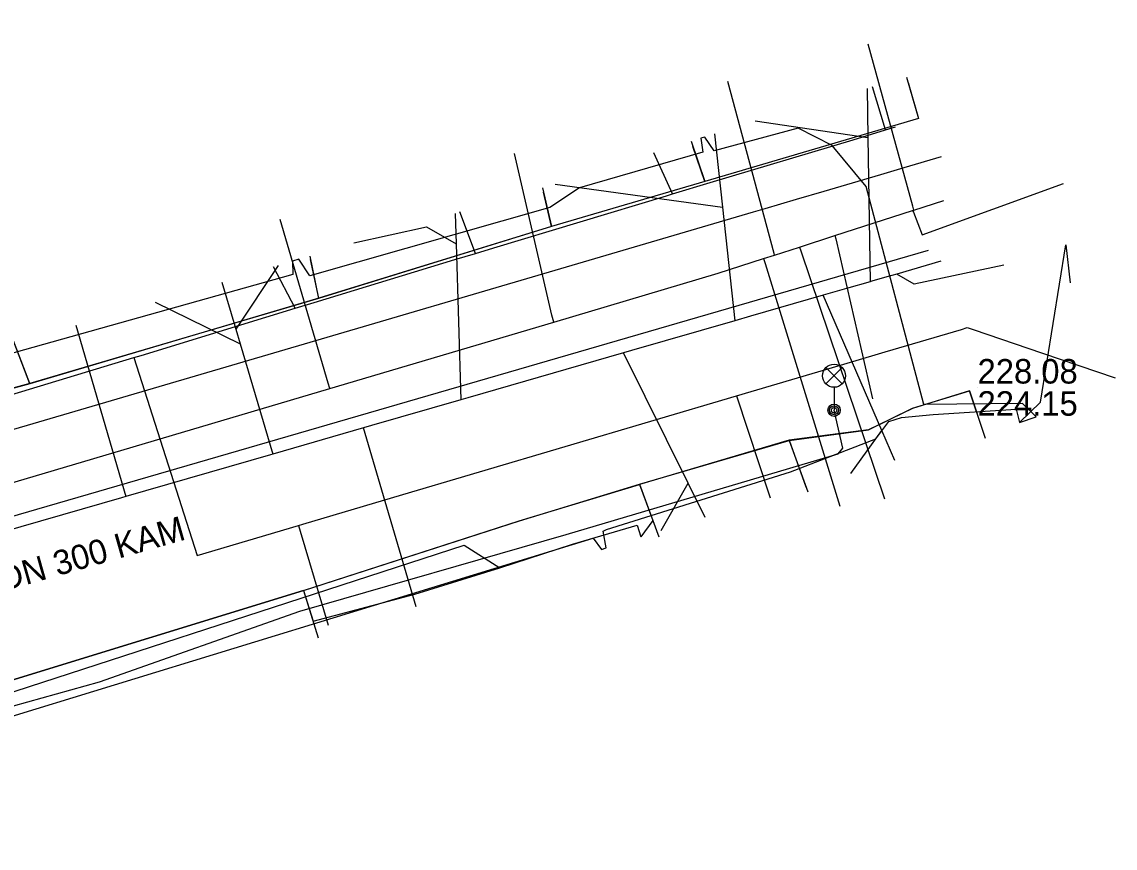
# Model space of a CAD drawing. Extents: x -595540 to -593988, y -1160850 to -1159202.
# Drawn here: x -595194.66 to -595158.96, y -1160573.98 to -1160547.02 of the extents above; entities that cross this region are included whole.
import ezdxf

# ---------------------------------------------------------------- set-up
doc = ezdxf.new("R2010")
doc.units = 0
for name, color, linetype in [('BVK-JEDNOTNA_popisy', 7, 'Continuous'), ('BVK-JEDNOTNA_trasa sítě', 7, 'Continuous'), ('BVK-KANALIZACE_ vyřazená trasa sítě', 7, 'Continuous'), ('BVK-VODOVOD_trasa sítě', 7, 'Continuous'), ('BVK-VODOVOD_trasa zrušené sítě', 7, 'Continuous'), ('CETIN_kabel podzemní', 7, 'Continuous'), ('DESTOVA_trasa neprovozované sítě', 7, 'Continuous'), ('DSP-SDEL-VODAFONE_kabel', 7, 'Continuous'), ('EON-NN_kabel', 7, 'Continuous'), ('EON-NN_kabel nadzemní', 7, 'Continuous'), ('INNOGY-STL_trasa sítě', 7, 'Continuous'), ('JEDNOTNA_trasa neprovozované sítě', 7, 'Continuous'), ('TSB_kabel VO', 7, 'Continuous'), ('TSB_lampy VO', 7, 'Continuous')]:
    doc.layers.add(name, color=color, linetype=linetype)

msp = doc.modelspace()

# ---------------------------------------------------------------- linework, layer by layer
at = {"layer": 'BVK-JEDNOTNA_popisy'}
msp.add_line((-595163.453, -1160558.944), (-595163.453, -1160558.944), dxfattribs=at)
at = {"layer": 'BVK-JEDNOTNA_trasa sítě'}
msp.add_lwpolyline([(-595164.65, -1160554.83), (-595166.086, -1160555.245), (-595166.413, -1160555.339), (-595166.908, -1160555.481), (-595166.958, -1160555.495), (-595167.728, -1160555.717), (-595168.492, -1160555.937), (-595170.873, -1160556.623), (-595171.38, -1160556.769), (-595174.751, -1160557.743), (-595175.02, -1160557.82), (-595180.096, -1160559.285), (-595180.326, -1160559.351), (-595183.241, -1160560.191), (-595183.502, -1160560.266), (-595186.465, -1160561.121), (-595186.538, -1160561.142), (-595191.27, -1160562.506), (-595191.408, -1160562.546), (-595199.922, -1160565.001), (-595200.251, -1160565.096), (-595205.202, -1160566.524), (-595205.615, -1160566.643), (-595207.95, -1160567.316)], dxfattribs=at)
at = {"layer": 'BVK-KANALIZACE_ vyřazená trasa sítě'}
msp.add_line((-595165.069, -1160554.48), (-595208.758, -1160567.158), dxfattribs=at)
at = {"layer": 'BVK-VODOVOD_trasa sítě'}
for points in [[(-595165.529, -1160553.156), (-595165.57, -1160553.03), (-595167.028, -1160547.738)], [(-595170.082, -1160554.627), (-595170.099, -1160554.57), (-595171.607, -1160548.966)], [(-595177.294, -1160556.814), (-595177.359, -1160556.59), (-595178.569, -1160551.31)], [(-595165.574, -1160553.171), (-595165.55, -1160553.23), (-595165.26, -1160553.96), (-595160.641, -1160552.293)], [(-595204.22, -1160565.07), (-595194.88, -1160562.03), (-595184.61, -1160558.98), (-595177.294, -1160556.814), (-595171.92, -1160555.22), (-595170.441, -1160554.743), (-595170.082, -1160554.627), (-595169.27, -1160554.364), (-595168.115, -1160553.991), (-595165.574, -1160553.171), (-595165.529, -1160553.156), (-595164.55, -1160552.84)], [(-595184.61, -1160558.98), (-595184.66, -1160558.81), (-595186.224, -1160553.463)], [(-595168.115, -1160553.991), (-595168.08, -1160554.1), (-595166.879, -1160559.319)], [(-595169.27, -1160554.364), (-595169.229, -1160554.49), (-595166.489, -1160562.587)], [(-595170.441, -1160554.743), (-595170.389, -1160554.9), (-595167.953, -1160562.816)]]:
    msp.add_lwpolyline(points, dxfattribs=at)
at = {"layer": 'BVK-VODOVOD_trasa zrušené sítě'}
msp.add_lwpolyline([(-595207.24, -1160566.05), (-595203.697, -1160563.135), (-595203.198, -1160562.743), (-595195.295, -1160560.421), (-595185.063, -1160557.415), (-595177.434, -1160555.174), (-595170.773, -1160553.217), (-595170.391, -1160553.105), (-595169.364, -1160552.803), (-595168.463, -1160552.538), (-595166.606, -1160551.993), (-595165.844, -1160551.769), (-595164.631, -1160551.413)], dxfattribs=at)
at = {"layer": 'CETIN_kabel podzemní'}
for points in [[(-595165.77, -1160548.82), (-595165.38, -1160550.17), (-595172.36, -1160552.22)], [(-595194.4, -1160558.82), (-595195.36, -1160556.32), (-595195.68, -1160555.25), (-595196.63, -1160551.34), (-595197.56, -1160550.14), (-595198.11, -1160549.84)], [(-595172.81, -1160550.91), (-595172.36, -1160552.22)], [(-595172.36, -1160552.22), (-595177.37, -1160553.69)], [(-595177.66, -1160552.43), (-595177.37, -1160553.69)], [(-595177.37, -1160553.69), (-595184.97, -1160556.04)], [(-595185.26, -1160554.66), (-595184.97, -1160556.04)], [(-595184.97, -1160556.04), (-595194.4, -1160558.82)], [(-595194.4, -1160558.82), (-595205.63, -1160561.87)], [(-595163.72, -1160559.06), (-595165.58, -1160559.63), (-595167.01, -1160560.33), (-595169.61, -1160560.67)], [(-595163.24, -1160560.48), (-595163.72, -1160559.06)], [(-595169.61, -1160560.67), (-595174.49, -1160562.11)], [(-595169.61, -1160560.67), (-595169.06, -1160562.19)], [(-595185.47, -1160565.57), (-595178.42, -1160563.3), (-595174.49, -1160562.11)], [(-595174.49, -1160562.11), (-595174.057, -1160563.287)], [(-595176.675, -1160564.059), (-595174.567, -1160563.441), (-595174.45, -1160563.824)], [(-595174.057, -1160563.287), (-595174.45, -1160563.824)], [(-595202.33, -1160571.62), (-595199.04, -1160569.78), (-595198.44, -1160570.01), (-595180.22, -1160564.09), (-595179.056, -1160564.835)], [(-595179.056, -1160564.835), (-595176.675, -1160564.059)], [(-595181.826, -1160565.698), (-595179.056, -1160564.835)], [(-595185.47, -1160565.57), (-595195.46, -1160568.64)], [(-595185.47, -1160565.57), (-595185.15, -1160566.578)], [(-595185.15, -1160566.578), (-595181.826, -1160565.698)]]:
    msp.add_lwpolyline(points, dxfattribs=at)
at = {"layer": 'DESTOVA_trasa neprovozované sítě'}
for p, q in [((-595170.71, -1160550.25), (-595167.034, -1160550.791)), ((-595177.25, -1160552.31), (-595171.785, -1160553.057)), ((-595186.293, -1160554.965), (-595187.677, -1160557.047)), ((-595190.31, -1160556.16), (-595187.534, -1160557.526)), ((-595167.59, -1160561.75), (-595166.576, -1160560.349)), ((-595173.78, -1160563.62), (-595172.902, -1160562.067))]:
    msp.add_line(p, q, dxfattribs=at)
msp.add_lwpolyline([(-595183.82, -1160554.23), (-595181.45, -1160553.703), (-595180.482, -1160554.264)], dxfattribs=at)
at = {"layer": 'DSP-SDEL-VODAFONE_kabel'}
for p, q in [((-595172.362, -1160552.221), (-595172.746, -1160551.084)), ((-595177.369, -1160553.689), (-595177.628, -1160552.576)), ((-595184.969, -1160556.037), (-595185.234, -1160554.771)), ((-595169.605, -1160560.673), (-595169, -1160562.355)), ((-595174.489, -1160562.105), (-595173.857, -1160563.817)), ((-595185.466, -1160565.571), (-595184.983, -1160567.119))]:
    msp.add_line(p, q, dxfattribs=at)
for points in [[(-595194.4, -1160558.824), (-595206.365, -1160562.072), (-595208.55, -1160562.279), (-595209.32, -1160561.685), (-595213.697, -1160556.641), (-595220.881, -1160548.117), (-595219.676, -1160547.015)], [(-595165.722, -1160548.991), (-595165.376, -1160550.172), (-595172.362, -1160552.221), (-595177.369, -1160553.689), (-595184.969, -1160556.037), (-595194.4, -1160558.824), (-595195.36, -1160556.318), (-595195.683, -1160555.252), (-595196.627, -1160551.336), (-595197.565, -1160550.143), (-595199.096, -1160549.285), (-595199.632, -1160549.329), (-595200.534, -1160549.397)], [(-595186.658, -1160589.102), (-595193.058, -1160581.291), (-595195.7, -1160578.074), (-595200.359, -1160572.372), (-595200.71, -1160570.996), (-595200.442, -1160570.066), (-595195.459, -1160568.636), (-595185.466, -1160565.571), (-595178.415, -1160563.298), (-595174.489, -1160562.105), (-595169.605, -1160560.673), (-595167.01, -1160560.326), (-595165.577, -1160559.626), (-595163.721, -1160559.058), (-595163.201, -1160560.601)], [(-595200.442, -1160570.066), (-595195.459, -1160568.636), (-595185.466, -1160565.571)]]:
    msp.add_lwpolyline(points, dxfattribs=at)
at = {"layer": 'EON-NN_kabel'}
msp.add_lwpolyline([(-595195.556, -1160569.849), (-595176.01, -1160563.866), (-595175.736, -1160564.232), (-595175.582, -1160564.176), (-595175.681, -1160563.639), (-595175.572, -1160563.579), (-595169.565, -1160561.701), (-595166.778, -1160560.626), (-595166.355, -1160560.062), (-595165.94, -1160559.922), (-595164.907, -1160559.827), (-595162.188, -1160559.654), (-595162.083, -1160560.09), (-595161.538, -1160559.905), (-595161.984, -1160559.468), (-595165.212, -1160559.505), (-595167.09, -1160552.392), (-595168.199, -1160551.045), (-595169.316, -1160550.479), (-595172.054, -1160551.22), (-595172.36, -1160550.781), (-595172.485, -1160550.809), (-595172.421, -1160551.272), (-595176.449, -1160552.429), (-595177.418, -1160553.077), (-595185.262, -1160555.301), (-595185.615, -1160554.761), (-595185.822, -1160554.826), (-595185.817, -1160555.263), (-595195.56, -1160557.996)], dxfattribs=at)
at = {"layer": 'EON-NN_kabel nadzemní'}
msp.add_lwpolyline([(-595162.083, -1160560.09), (-595161.401, -1160559.427), (-595160.574, -1160554.287), (-595160.431, -1160555.53)], dxfattribs=at)
at = {"layer": 'INNOGY-STL_trasa sítě'}
for points in [[(-595166.46, -1160550.54), (-595166.88, -1160549.14)], [(-595210.23, -1160563.81), (-595209.35, -1160563.42), (-595207.65, -1160562.82), (-595207.35, -1160562.94), (-595207.15, -1160562.88), (-595199.79, -1160560.64), (-595199.07, -1160560.42), (-595198.69, -1160560.3), (-595191.97, -1160558.26), (-595191.01, -1160557.97), (-595190.77, -1160557.9), (-595186.7, -1160556.65), (-595185.74, -1160556.36), (-595185.12, -1160556.17), (-595180.52, -1160554.77), (-595179.85, -1160554.57), (-595179.25, -1160554.39), (-595173.61, -1160552.69), (-595173.42, -1160552.63), (-595172.18, -1160552.26), (-595167.51, -1160550.86), (-595166.46, -1160550.54), (-595166.13, -1160550.44)], [(-595173.42, -1160552.63), (-595174.02, -1160551.29)], [(-595179.85, -1160554.57), (-595180.36, -1160553.22)], [(-595185.74, -1160556.36), (-595186.45, -1160555.01)], [(-595185.63, -1160563.45), (-595185.49, -1160563.41), (-595182.51, -1160562.53), (-595171.33, -1160559.22), (-595167.53, -1160558.1), (-595166.47, -1160557.78), (-595163.98, -1160557.05)], [(-595163.98, -1160557.05), (-595163.79, -1160556.99), (-595163.6, -1160557.05), (-595161.33, -1160557.83), (-595158.96, -1160558.63)], [(-595191.01, -1160557.97), (-595188.94, -1160564.43), (-595185.63, -1160563.45)], [(-595171.33, -1160559.22), (-595170.23, -1160562.55)], [(-595185.63, -1160563.45), (-595185.573, -1160563.642)], [(-595185.573, -1160563.642), (-595184.657, -1160566.708)]]:
    msp.add_lwpolyline(points, dxfattribs=at)
at = {"layer": 'JEDNOTNA_trasa neprovozované sítě'}
for p, q in [((-595192.901, -1160556.917), (-595191.27, -1160562.506)), ((-595181.79, -1160566.103), (-595183.502, -1160560.266))]:
    msp.add_line(p, q, dxfattribs=at)
for points in [[(-595167.06, -1160549.191), (-595167.034, -1160550.791), (-595166.958, -1160555.495)], [(-595172.045, -1160550.671), (-595171.785, -1160553.057), (-595171.38, -1160556.769)], [(-595180.513, -1160553.264), (-595180.482, -1160554.264), (-595180.326, -1160559.351)], [(-595162.599, -1160554.954), (-595165.521, -1160555.571), (-595166.086, -1160555.245)], [(-595188.133, -1160555.513), (-595187.677, -1160557.047), (-595187.534, -1160557.526), (-595186.465, -1160561.121)], [(-595166.151, -1160561.328), (-595166.576, -1160560.349), (-595168.492, -1160555.937)], [(-595172.344, -1160563.186), (-595172.902, -1160562.067), (-595175.02, -1160557.82)]]:
    msp.add_lwpolyline(points, dxfattribs=at)
at = {"layer": 'TSB_kabel VO'}
msp.add_lwpolyline([(-595197.557, -1160568.605), (-595197.594, -1160568.501), (-595198.997, -1160568.885), (-595199.239, -1160568.959), (-595198.79, -1160570.34), (-595198.2, -1160570.59), (-595195.88, -1160569.6), (-595192.13, -1160568.55), (-595185.59, -1160566.25), (-595176.89, -1160563.75), (-595168.01, -1160561.11), (-595167.85, -1160560.93), (-595168.14, -1160559.69)], dxfattribs=at)
at = {"layer": 'TSB_lampy VO'}
for p, q in [((-595168.405, -1160558.83), (-595167.875, -1160558.3)), ((-595168.405, -1160558.3), (-595167.875, -1160558.83)), ((-595168.405, -1160558.83), (-595167.875, -1160558.3)), ((-595168.405, -1160558.3), (-595167.875, -1160558.83)), ((-595168.14, -1160558.94), (-595168.14, -1160559.69)), ((-595168.14, -1160558.94), (-595168.14, -1160559.69))]:
    msp.add_line(p, q, dxfattribs=at)
for centre, radius in [((-595168.14, -1160558.565), 0.375), ((-595168.14, -1160558.565), 0.375), ((-595168.14, -1160559.69), 0.2), ((-595168.14, -1160559.69), 0.2), ((-595168.14, -1160559.69), 0.145), ((-595168.14, -1160559.69), 0.145), ((-595168.14, -1160559.69), 0.0876), ((-595168.14, -1160559.69), 0.0876)]:
    msp.add_circle(centre, radius, dxfattribs=at)

# ---------------------------------------------------------------- texts
at = {"layer": 'BVK-JEDNOTNA_popisy'}
for s, p in [('228.08', (-595163.453, -1160558.819)), ('224.15', (-595163.453, -1160559.869))]:
    msp.add_text(s, height=0.8, dxfattribs=at).set_placement(p)
msp.add_text('DN 300 KAM', height=0.8, rotation=15.8709, dxfattribs=at).set_placement((-595195.276, -1160565.608))

doc.saveas('drawing.dxf')
